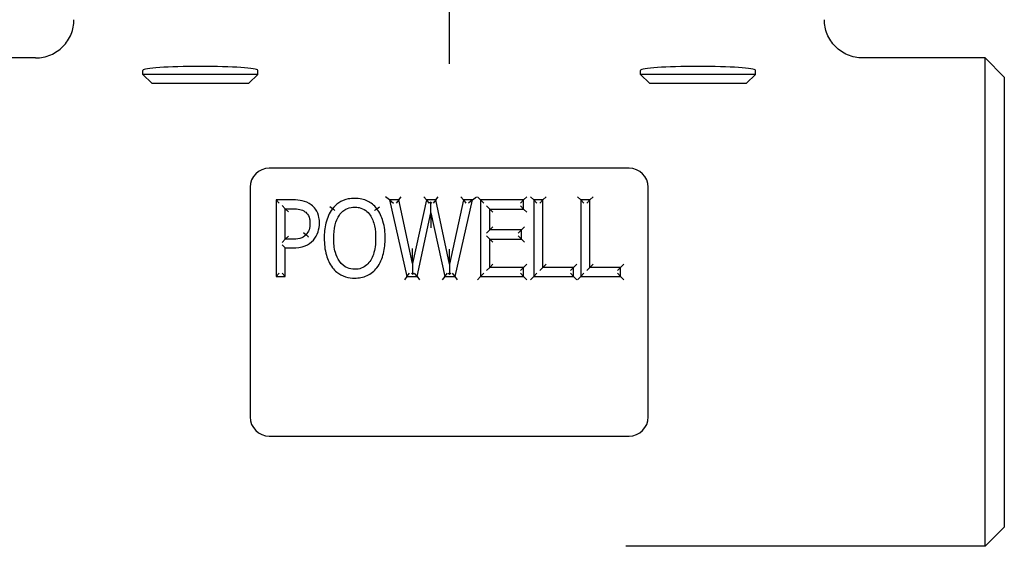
# Model space of a CAD drawing. Header units: inches. Extents: x 36 to 1719, y -84 to 1122.
# Tile 351 of 571: x 909.08 to 912.29, y 417.56 to 419.28. Entities that reach past the tile are written whole.
import ezdxf

# ---------------------------------------------------------------- set-up
doc = ezdxf.new("R2010")
doc.units = ezdxf.units.IN
doc.header["$LTSCALE"] = 48
doc.header["$MEASUREMENT"] = 0
doc.layers.add('Visible (ANSI)', color=7, linetype='Continuous', lineweight=30)

msp = doc.modelspace()

# ---------------------------------------------------------------- linework, layer by layer
at = {"layer": 'Visible (ANSI)'}
for p, q in [((910.48018, 419.70877), (910.48018, 419.26162)), ((910.48018, 419.26162), (910.48018, 419.13685)), ((909.1297, 419.15627), (908.73018, 419.15627)), ((912.23018, 419.15627), (911.83066, 419.15627)), ((912.29268, 419.09377), (912.23018, 419.15627)), ((912.23018, 417.56127), (912.23018, 419.15627)), ((909.48018, 419.10259), (909.48018, 419.11564)), ((909.509, 419.07377), (909.48018, 419.10259)), ((909.85518, 419.10259), (909.48018, 419.10259)), ((909.82636, 419.07377), (909.85518, 419.10259)), ((909.85518, 419.10259), (909.85518, 419.11564)), ((911.10518, 419.10259), (911.10518, 419.11564)), ((911.134, 419.07377), (911.10518, 419.10259)), ((911.48018, 419.10259), (911.10518, 419.10259)), ((911.45136, 419.07377), (911.48018, 419.10259)), ((911.48018, 419.10259), (911.48018, 419.11564)), ((909.509, 419.07377), (909.82636, 419.07377)), ((911.134, 419.07377), (911.45136, 419.07377)), ((912.29268, 419.09377), (912.29268, 417.62377)), ((911.06768, 418.79627), (909.89268, 418.79627)), ((909.83018, 418.73377), (909.83018, 417.98377)), ((911.13018, 417.98377), (911.13018, 418.73377)), ((909.91487, 418.69247), (909.91487, 418.44247)), ((909.97139, 418.69247), (909.91487, 418.69247)), ((909.91487, 418.69247), (909.92529, 418.68206)), ((910.28501, 418.69247), (910.27192, 418.70289)), ((910.28501, 418.69247), (910.34254, 418.44247)), ((910.3156, 418.69247), (910.28501, 418.69247)), ((910.28501, 418.69247), (910.29809, 418.68206)), ((910.3156, 418.69247), (910.30721, 418.68206)), ((910.3156, 418.69247), (910.32399, 418.70289)), ((910.36098, 418.48441), (910.3156, 418.69247)), ((910.40596, 418.69247), (910.36098, 418.48441)), ((910.40596, 418.69247), (910.39755, 418.70289)), ((910.43635, 418.69247), (910.40596, 418.69247)), ((910.40596, 418.69247), (910.41436, 418.68206)), ((910.42006, 418.685), (910.41642, 418.68206)), ((910.42014, 418.64993), (910.42006, 418.685)), ((910.42371, 418.68206), (910.42006, 418.685)), ((910.43635, 418.69247), (910.42794, 418.68206)), ((910.43635, 418.69247), (910.44475, 418.70289)), ((910.48173, 418.48259), (910.43635, 418.69247)), ((910.5267, 418.69247), (910.48173, 418.48259)), ((910.49955, 418.44247), (910.55608, 418.69247)), ((910.5267, 418.69247), (910.51828, 418.70289)), ((910.55608, 418.69247), (910.5267, 418.69247)), ((910.5267, 418.69247), (910.53512, 418.68206)), ((910.55608, 418.69247), (910.54304, 418.68206)), ((910.55608, 418.69247), (910.56911, 418.70289)), ((910.5724, 418.70289), (910.58282, 418.69247)), ((910.58282, 418.69247), (910.58282, 418.44247)), ((910.72342, 418.69247), (910.58282, 418.69247)), ((910.58282, 418.69247), (910.59324, 418.68206)), ((910.72342, 418.69247), (910.713, 418.68206)), ((910.72342, 418.69247), (910.73384, 418.70289)), ((910.72342, 418.6629), (910.72342, 418.69247)), ((910.75624, 418.69247), (910.74582, 418.70289)), ((910.75624, 418.69247), (910.75624, 418.44247)), ((910.78622, 418.69247), (910.75624, 418.69247)), ((910.75624, 418.69247), (910.76666, 418.68206)), ((910.78622, 418.69247), (910.77581, 418.68206)), ((910.78622, 418.69247), (910.79664, 418.70289)), ((910.78622, 418.47205), (910.78622, 418.69247)), ((910.91001, 418.69247), (910.89959, 418.70289)), ((910.91001, 418.69247), (910.91001, 418.44247)), ((910.93999, 418.69247), (910.91001, 418.69247)), ((910.91001, 418.69247), (910.92042, 418.68206)), ((910.93999, 418.69247), (910.92958, 418.68206)), ((910.93999, 418.69247), (910.95041, 418.70289)), ((910.93999, 418.47205), (910.93999, 418.69247)), ((909.93444, 418.67412), (909.94485, 418.66371)), ((909.94485, 418.56403), (909.94485, 418.66371)), ((909.94485, 418.66371), (909.96957, 418.66371)), ((909.95527, 418.65329), (909.94485, 418.66371)), ((910.09923, 418.66391), (910.09099, 418.67028)), ((910.24429, 418.66391), (910.25249, 418.67033)), ((910.37536, 418.44247), (910.42014, 418.64993)), ((910.42014, 418.64993), (910.46592, 418.44247)), ((910.42014, 418.64993), (910.42025, 418.60108)), ((910.6128, 418.6629), (910.60239, 418.67331)), ((910.6128, 418.6629), (910.72342, 418.6629)), ((910.6128, 418.59442), (910.6128, 418.6629)), ((910.6128, 418.6629), (910.62322, 418.65248)), ((910.72342, 418.6629), (910.713, 418.67331)), ((910.72342, 418.6629), (910.73384, 418.65248)), ((910.00508, 418.58588), (910.01293, 418.57902)), ((910.6128, 418.59442), (910.60239, 418.584)), ((910.6128, 418.59442), (910.62322, 418.60484)), ((910.71592, 418.59442), (910.6128, 418.59442)), ((910.71592, 418.59442), (910.70551, 418.584)), ((910.71592, 418.59442), (910.72634, 418.60484)), ((910.71592, 418.56484), (910.71592, 418.59442)), ((909.93444, 418.55361), (909.94485, 418.56403)), ((909.95527, 418.57445), (909.94485, 418.56403)), ((909.96532, 418.56403), (909.94485, 418.56403)), ((910.6128, 418.56484), (910.60239, 418.57526)), ((910.6128, 418.56484), (910.71592, 418.56484)), ((910.6128, 418.47205), (910.6128, 418.56484)), ((910.6128, 418.56484), (910.62322, 418.55442)), ((910.71592, 418.56484), (910.70551, 418.57526)), ((910.71592, 418.56484), (910.72634, 418.55442)), ((909.94485, 418.53567), (909.93444, 418.54608)), ((909.94485, 418.44247), (909.94485, 418.53567)), ((909.94485, 418.53567), (909.97018, 418.53567)), ((910.36098, 418.48441), (910.36093, 418.5335)), ((910.48173, 418.48259), (910.48168, 418.53209)), ((910.36098, 418.48441), (910.36101, 418.44982)), ((909.91487, 418.44247), (909.92529, 418.45289)), ((909.94485, 418.44247), (909.93444, 418.45289)), ((910.34254, 418.44247), (910.35084, 418.45289)), ((910.35719, 418.45289), (910.36101, 418.44982)), ((910.36101, 418.44982), (910.36482, 418.45289)), ((910.37536, 418.44247), (910.36696, 418.45289)), ((910.46592, 418.44247), (910.47429, 418.45289)), ((910.48176, 418.44945), (910.47749, 418.45289)), ((910.48173, 418.48259), (910.48176, 418.44945)), ((910.48602, 418.45289), (910.48176, 418.44945)), ((910.49955, 418.44247), (910.49123, 418.45289)), ((910.58282, 418.44247), (910.59324, 418.45289)), ((910.6128, 418.47205), (910.60239, 418.46164)), ((910.6128, 418.47205), (910.62322, 418.48247)), ((910.72342, 418.47205), (910.6128, 418.47205)), ((910.72342, 418.47205), (910.713, 418.46164)), ((910.72342, 418.44247), (910.713, 418.45289)), ((910.72342, 418.47205), (910.73384, 418.48247)), ((910.72342, 418.44247), (910.72342, 418.47205)), ((910.75624, 418.44247), (910.76666, 418.45289)), ((910.78622, 418.47205), (910.77581, 418.46164)), ((910.78622, 418.47205), (910.79664, 418.48247)), ((910.8863, 418.47205), (910.78622, 418.47205)), ((910.8863, 418.47205), (910.87589, 418.46164)), ((910.8863, 418.44247), (910.87589, 418.45289)), ((910.8863, 418.47205), (910.89672, 418.48247)), ((910.8863, 418.44247), (910.8863, 418.47205)), ((910.91001, 418.44247), (910.92042, 418.45289)), ((910.93999, 418.47205), (910.92958, 418.46164)), ((910.93999, 418.47205), (910.95041, 418.48247)), ((911.04007, 418.47205), (910.93999, 418.47205)), ((911.04007, 418.47205), (911.02966, 418.46164)), ((911.04007, 418.44247), (911.02966, 418.45289)), ((911.04007, 418.47205), (911.05049, 418.48247)), ((911.04007, 418.44247), (911.04007, 418.47205)), ((909.91487, 418.44247), (909.94485, 418.44247)), ((910.34254, 418.44247), (910.33425, 418.43206)), ((910.34254, 418.44247), (910.37536, 418.44247)), ((910.37536, 418.44247), (910.38377, 418.43206)), ((910.46592, 418.44247), (910.45756, 418.43206)), ((910.46592, 418.44247), (910.49955, 418.44247)), ((910.50788, 418.43206), (910.49955, 418.44247)), ((910.58282, 418.44247), (910.5724, 418.43206)), ((910.58282, 418.44247), (910.72342, 418.44247)), ((910.72342, 418.44247), (910.73384, 418.43206)), ((910.74582, 418.43206), (910.75624, 418.44247)), ((910.75624, 418.44247), (910.8863, 418.44247)), ((910.8863, 418.44247), (910.89672, 418.43206)), ((910.89959, 418.43206), (910.91001, 418.44247)), ((910.91001, 418.44247), (911.04007, 418.44247)), ((911.04007, 418.44247), (911.05049, 418.43206)), ((909.89268, 417.92127), (911.06768, 417.92127)), ((912.29268, 417.62377), (912.23018, 417.56127)), ((912.23018, 417.56127), (911.0569, 417.56127))]:
    msp.add_line(p, q, dxfattribs=at)
for centre, start, end in [((909.89268, 418.73377), 90, 180), ((911.06768, 418.73377), 0, 90), ((909.89268, 417.98377), 180, 270), ((911.06768, 417.98377), 270, 0)]:
    msp.add_arc(centre, 0.0625, start, end, dxfattribs=at)
for centre in [(909.66768, 419.11564), (911.29268, 419.11564)]:
    msp.add_ellipse(centre, major_axis=(-0.1875, 0), ratio=0.0699681, start_param=3.1415927, end_param=6.2831853, dxfattribs=at)
for points, knots in [([(909.1297, 419.15627), (909.12981, 419.15627), (909.12992, 419.15627), (909.13846, 419.15629), (909.14686, 419.15716), (909.16337, 419.16056), (909.17143, 419.16308), (909.19418, 419.17279), (909.20779, 419.18206), (909.23065, 419.20523), (909.23969, 419.2189), (909.25201, 419.24893), (909.25518, 419.26499), (909.25518, 419.28121)], [-0.00081437, -0.00081437, -0.00081437, -0.00081437, 0, 0, 0.06424187, 0.06424187, 0.12843712, 0.12843712, 0.25272368, 0.25272368, 0.37647976, 0.37647976, 0.50008222, 0.50008222, 0.50008222, 0.50008222]), ([(911.83066, 419.15627), (911.83055, 419.15627), (911.83045, 419.15627), (911.82191, 419.15629), (911.8135, 419.15716), (911.79699, 419.16056), (911.78893, 419.16308), (911.76618, 419.17279), (911.75257, 419.18206), (911.72971, 419.20523), (911.72067, 419.2189), (911.70835, 419.24893), (911.70518, 419.26499), (911.70518, 419.28121)], [-0.00081437, -0.00081437, -0.00081437, -0.00081437, 0, 0, 0.06424187, 0.06424187, 0.12843712, 0.12843712, 0.25272368, 0.25272368, 0.37647976, 0.37647976, 0.50008222, 0.50008222, 0.50008222, 0.50008222]), ([(910.02994, 418.67687), (910.02136, 418.68351), (910.01077, 418.68779), (909.99078, 418.69194), (909.98097, 418.69247), (909.97139, 418.69247)], [-0.13886282, -0.13886282, -0.13886282, -0.13886282, -0.06943141, -0.06943141, 0, 0, 0, 0]), ([(910.05669, 418.61711), (910.05669, 418.62288), (910.05629, 418.62885), (910.0535, 418.64444), (910.04971, 418.6541), (910.04005, 418.6679), (910.03527, 418.67283), (910.02994, 418.67687)], [-0.14770424, -0.14770424, -0.14770424, -0.14770424, -0.10744801, -0.10744801, -0.04303805, -0.04303805, 0, 0, 0, 0]), ([(910.17176, 418.69774), (910.16492, 418.69774), (910.15789, 418.69715), (910.13984, 418.69352), (910.12907, 418.68919), (910.1117, 418.67756), (910.10489, 418.67105), (910.09923, 418.66391)], [-0.18591653, -0.18591653, -0.18591653, -0.18591653, -0.1383387, -0.1383387, -0.06221417, -0.06221417, 0, 0, 0, 0]), ([(910.24429, 418.66391), (910.23999, 418.6693), (910.23505, 418.67426), (910.21945, 418.68651), (910.20765, 418.69221), (910.18742, 418.69697), (910.17946, 418.69774), (910.17176, 418.69774)], [-0.18588354, -0.18588354, -0.18588354, -0.18588354, -0.13912509, -0.13912509, -0.05350965, -0.05350965, 0, 0, 0, 0]), ([(909.96957, 418.66371), (909.97771, 418.66371), (909.98581, 418.6632), (909.99297, 418.66158), (909.99905, 418.66021), (910.00472, 418.65772), (910.00948, 418.65418)], [-0.1225061, -0.1225061, -0.1225061, -0.1225061, -0.0569635, -0.0569635, -0.0569635, 0, 0, 0, 0]), ([(910.00948, 418.65418), (910.0113, 418.65286), (910.01297, 418.65139), (910.01933, 418.64471), (910.02252, 418.6382), (910.02523, 418.62612), (910.02569, 418.62113), (910.02569, 418.6161)], [-0.13348426, -0.13348426, -0.13348426, -0.13348426, -0.11183803, -0.11183803, -0.04301463, -0.04301463, 0, 0, 0, 0]), ([(910.09923, 418.66391), (910.08869, 418.64991), (910.08186, 418.63362), (910.07364, 418.60069), (910.07229, 418.58387), (910.07229, 418.56747)], [-0.24071175, -0.24071175, -0.24071175, -0.24071175, -0.12035588, -0.12035588, 0, 0, 0, 0]), ([(910.10747, 418.65754), (910.10745, 418.65755), (910.10743, 418.65757), (910.10632, 418.65843), (910.10525, 418.65926), (910.10326, 418.6608), (910.10236, 418.66149), (910.10085, 418.66266), (910.10025, 418.66312), (910.09944, 418.66375), (910.09923, 418.66391), (910.09923, 418.66391)], [-0.041693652, -0.041693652, -0.041693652, -0.041693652, -0.041500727, -0.041500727, -0.031006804, -0.031006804, -0.020670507, -0.020670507, -0.010335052, -0.010335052, 0, 0, 0, 0]), ([(910.12172, 418.64304), (910.1241, 418.64645), (910.12673, 418.64967), (910.13372, 418.6567), (910.13829, 418.66013), (910.14329, 418.66269), (910.15011, 418.66619), (910.15777, 418.66814), (910.16777, 418.6689), (910.16976, 418.66897), (910.17176, 418.66897)], [-0.17427134, -0.17427134, -0.17427134, -0.17427134, -0.13854695, -0.13854695, -0.08695734, -0.08695734, -0.08695734, -0.01710615, -0.01710615, 0, 0, 0, 0]), ([(910.17176, 418.66897), (910.17678, 418.66897), (910.18178, 418.66847), (910.19424, 418.66568), (910.20136, 418.66251), (910.21309, 418.6539), (910.21782, 418.64883), (910.2218, 418.64304)], [-0.17407625, -0.17407625, -0.17407625, -0.17407625, -0.13064444, -0.13064444, -0.06115355, -0.06115355, 0, 0, 0, 0]), ([(910.23608, 418.65749), (910.2361, 418.6575), (910.23612, 418.65752), (910.23723, 418.65838), (910.2383, 418.65922), (910.24028, 418.66077), (910.24117, 418.66147), (910.24267, 418.66264), (910.24327, 418.66311), (910.24408, 418.66375), (910.24429, 418.66391), (910.24429, 418.66391)], [-0.000192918, -0.000192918, -0.000192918, -0.000192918, 0, 0, 0.010492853, 0.010492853, 0.020828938, 0.020828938, 0.031164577, 0.031164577, 0.041500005, 0.041500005, 0.041500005, 0.041500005]), ([(910.27123, 418.56747), (910.27123, 418.58584), (910.26947, 418.60472), (910.26414, 418.62298), (910.26, 418.63719), (910.25378, 418.65155), (910.24429, 418.66391)], [-0.24042706, -0.24042706, -0.24042706, -0.24042706, -0.10576732, -0.10576732, -0.10576732, 0, 0, 0, 0]), ([(910.02569, 418.6161), (910.02569, 418.60877), (910.0248, 418.60157), (910.02265, 418.59533), (910.02061, 418.58942), (910.01725, 418.58387), (910.01293, 418.57902)], [-0.12076238, -0.12076238, -0.12076238, -0.12076238, -0.05871163, -0.05871163, -0.05871163, 0, 0, 0, 0]), ([(910.03703, 418.5616), (910.0441, 418.56928), (910.04901, 418.57867), (910.05521, 418.59741), (910.05669, 418.60742), (910.05669, 418.61711)], [-0.1325392, -0.1325392, -0.1325392, -0.1325392, -0.0662696, -0.0662696, 0, 0, 0, 0]), ([(910.10328, 418.56747), (910.10328, 418.5823), (910.1046, 418.59711), (910.10804, 418.61103), (910.11092, 418.62266), (910.11533, 418.63389), (910.12172, 418.64304)], [-0.21576633, -0.21576633, -0.21576633, -0.21576633, -0.09807128, -0.09807128, -0.09807128, 0, 0, 0, 0]), ([(910.2218, 418.64304), (910.22879, 418.63297), (910.23343, 418.62034), (910.23914, 418.59465), (910.24024, 418.58106), (910.24024, 418.56747)], [-0.2156668, -0.2156668, -0.2156668, -0.2156668, -0.1078334, -0.1078334, 0, 0, 0, 0]), ([(910.01293, 418.57902), (910.00774, 418.57298), (910.00107, 418.56893), (909.98448, 418.56467), (909.97488, 418.56403), (909.96532, 418.56403)], [-0.15332819, -0.15332819, -0.15332819, -0.15332819, -0.07666409, -0.07666409, 0, 0, 0, 0]), ([(909.97018, 418.53567), (909.98296, 418.53567), (909.9965, 418.53668), (910.00979, 418.54225), (910.02006, 418.54656), (910.0296, 418.55338), (910.03703, 418.5616)], [-0.16530076, -0.16530076, -0.16530076, -0.16530076, -0.07374895, -0.07374895, -0.07374895, 0, 0, 0, 0]), ([(910.01293, 418.57902), (910.01293, 418.57902), (910.01312, 418.57885), (910.0139, 418.57817), (910.01447, 418.57767), (910.0159, 418.57642), (910.01676, 418.57567), (910.01865, 418.57402), (910.01967, 418.57312), (910.02073, 418.5722), (910.02075, 418.57218), (910.02077, 418.57216)], [-0.04149981, -0.04149981, -0.04149981, -0.04149981, -0.031164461, -0.031164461, -0.020828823, -0.020828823, -0.010492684, -0.010492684, 0, 0, 0.000192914, 0.000192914, 0.000192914, 0.000192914]), ([(910.07229, 418.56747), (910.07229, 418.54919), (910.07408, 418.53041), (910.07927, 418.51227), (910.08336, 418.49801), (910.08962, 418.48356), (910.09923, 418.47124)], [-0.23977561, -0.23977561, -0.23977561, -0.23977561, -0.10578463, -0.10578463, -0.10578463, 0, 0, 0, 0]), ([(910.17176, 418.46597), (910.16355, 418.46597), (910.15544, 418.46741), (910.1378, 418.47471), (910.12886, 418.48238), (910.12192, 418.49211), (910.11588, 418.50058), (910.11162, 418.51045), (910.10468, 418.53574), (910.10328, 418.55156), (910.10328, 418.56747)], [-0.3892503, -0.3892503, -0.3892503, -0.3892503, -0.31799453, -0.31799453, -0.21608738, -0.21608738, -0.21608738, -0.1261189, -0.1261189, 0, 0, 0, 0]), ([(910.24024, 418.56747), (910.24024, 418.55823), (910.23975, 418.54894), (910.23739, 418.53113), (910.23557, 418.52259), (910.22844, 418.50145), (910.22134, 418.48943), (910.20075, 418.47087), (910.18669, 418.46597), (910.17176, 418.46597)], [-0.3891734, -0.3891734, -0.3891734, -0.3891734, -0.31592277, -0.31592277, -0.24487833, -0.24487833, -0.12944227, -0.12944227, 0, 0, 0, 0]), ([(910.24429, 418.47124), (910.2552, 418.48522), (910.2617, 418.50172), (910.26973, 418.53435), (910.27123, 418.5511), (910.27123, 418.56747)], [-0.23972862, -0.23972862, -0.23972862, -0.23972862, -0.11986431, -0.11986431, 0, 0, 0, 0]), ([(910.09923, 418.47124), (910.10332, 418.46601), (910.10806, 418.46106), (910.12184, 418.4498), (910.1317, 418.44458), (910.15184, 418.43841), (910.16194, 418.43721), (910.17176, 418.43721)], [-0.18639154, -0.18639154, -0.18639154, -0.18639154, -0.14102384, -0.14102384, -0.06843551, -0.06843551, 0, 0, 0, 0]), ([(910.17176, 418.43721), (910.18526, 418.43721), (910.1994, 418.4398), (910.21207, 418.44551), (910.22484, 418.45127), (910.23593, 418.46067), (910.24429, 418.47124)], [-0.18613429, -0.18613429, -0.18613429, -0.18613429, -0.09257124, -0.09257124, -0.09257124, 0, 0, 0, 0])]:
    msp.add_open_spline(points, degree=3, knots=knots, dxfattribs=at)

doc.saveas('drawing.dxf')
